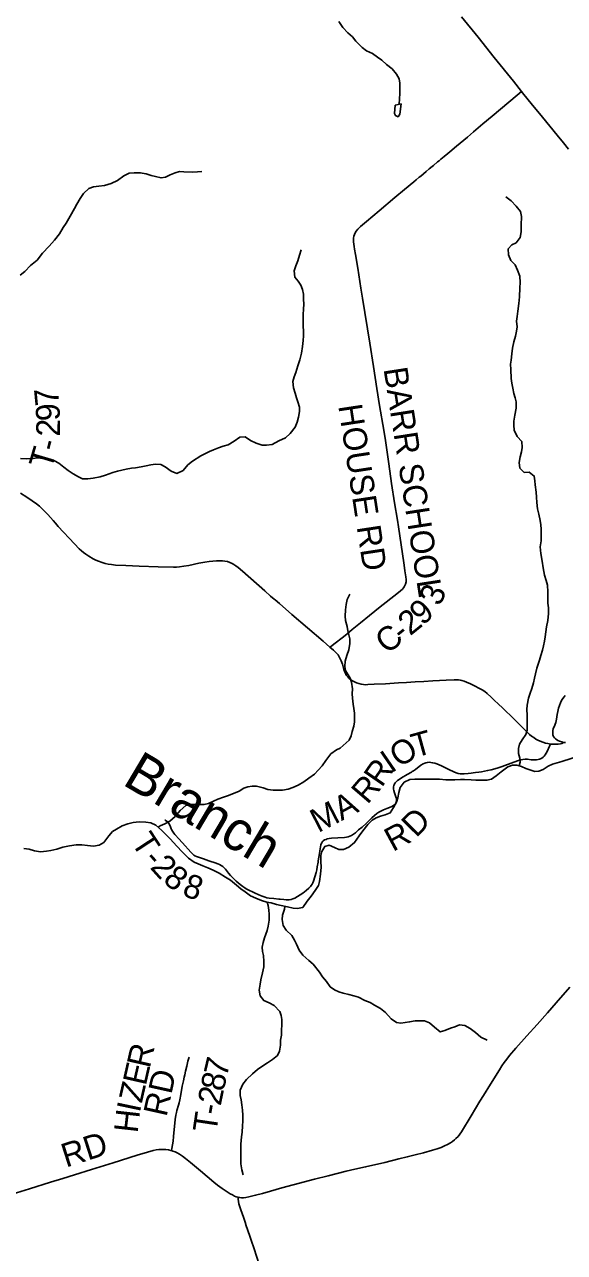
# Model space of a CAD drawing. Extents: x 1451455 to 1749751, y 218250 to 574981.
# Drawn here: x 1534318 to 1541114, y 294037 to 309481 of the extents above; entities that cross this region are included whole.
import ezdxf

# ---------------------------------------------------------------- set-up
doc = ezdxf.new("R2010")
doc.units = 0
for name, color, linetype in [('GM_X_County_Road', 7, 'Continuous'), ('GM_X_County_Road_Text', 7, 'Continuous'), ('GM_X_Minor_Lake', 7, 'Continuous'), ('GM_X_Minor_River', 7, 'Continuous'), ('GM_X_Minor_River_Text', 7, 'Continuous'), ('GM_X_State_Route', 7, 'Continuous'), ('GM_X_Township_Road', 7, 'Continuous'), ('GM_X_Township_Road_Text', 7, 'Continuous')]:
    doc.layers.add(name, color=color, linetype=linetype)

msp = doc.modelspace()

# ---------------------------------------------------------------- linework, layer by layer
at = {"layer": 'GM_X_County_Road'}
for points in [[(1538161, 301650), (1538184, 301667), (1538213, 301689), (1538331, 301782), (1538377, 301819), (1538442, 301874), (1538545, 301955), (1538660, 302047), (1538795, 302156), (1538872, 302218), (1539027, 302338), (1539050, 302357), (1539074, 302379), (1539089, 302397), (1539098, 302410), (1539110, 302433), (1539113, 302442), (1539120, 302471), (1539121, 302504), (1539118, 302530), (1539113, 302566), (1539110, 302582), (1539105, 302614), (1539092, 302712), (1539042, 303049), (1539024, 303163), (1539011, 303247), (1538976, 303464), (1538938, 303707), (1538902, 303957), (1538860, 304249), (1538839, 304379), (1538788, 304690), (1538754, 304903), (1538709, 305182), (1538664, 305474), (1538572, 306040), (1538553, 306164), (1538512, 306416), (1538483, 306588), (1538472, 306656), (1538466, 306691), (1538462, 306721), (1538459, 306750), (1538458, 306776), (1538459, 306796), (1538463, 306818), (1538470, 306841), (1538479, 306862), (1538492, 306884), (1538514, 306909), (1538549, 306943), (1538622, 307005), (1538780, 307138), (1538978, 307305), (1539099, 307405), (1539218, 307503), (1539247, 307528), (1539285, 307560), (1539305, 307576), (1539373, 307632), (1539413, 307665), (1539450, 307696), (1539465, 307709), (1539517, 307753), (1539537, 307769), (1539560, 307787), (1539600, 307820), (1539645, 307858), (1539697, 307902), (1539729, 307930), (1539757, 307953), (1539802, 307991), (1539892, 308067), (1539969, 308133), (1540087, 308233), (1540206, 308331), (1540518, 308593), (1540574, 308640)], [(1534267, 303586), (1534347, 303536), (1534414, 303490), (1534467, 303452), (1534505, 303422), (1534540, 303392), (1534575, 303358), (1534612, 303318), (1534677, 303244), (1534707, 303209), (1534742, 303170), (1534945, 302952), (1535006, 302889), (1535035, 302862), (1535060, 302841), (1535088, 302820), (1535129, 302793), (1535182, 302761), (1535214, 302745), (1535250, 302730), (1535296, 302714), (1535331, 302704), (1535372, 302695), (1535414, 302688), (1535463, 302683), (1535591, 302676), (1535762, 302669), (1536001, 302661), (1536191, 302657), (1536231, 302658), (1536270, 302661), (1536322, 302668), (1536386, 302679), (1536512, 302705), (1536589, 302720), (1536641, 302727), (1536687, 302732), (1536733, 302735), (1536775, 302736), (1536811, 302735), (1536841, 302732), (1536873, 302727), (1536904, 302716), (1536931, 302704), (1536954, 302691), (1536978, 302674), (1537006, 302651), (1537061, 302605), (1537341, 302357), (1537416, 302293), (1537461, 302255), (1537474, 302245), (1537526, 302200), (1537684, 302062), (1538076, 301724), (1538161, 301650)], [(1538161, 301650), (1538208, 301611), (1538237, 301584), (1538252, 301567), (1538265, 301552), (1538279, 301530), (1538293, 301504), (1538305, 301477), (1538319, 301437), (1538337, 301371), (1538349, 301336), (1538362, 301310), (1538368, 301299), (1538386, 301275), (1538405, 301257), (1538423, 301243), (1538445, 301228), (1538471, 301215), (1538498, 301203), (1538526, 301192), (1538557, 301184), (1538586, 301180), (1538609, 301178), (1538639, 301179), (1538717, 301183), (1538861, 301191), (1539024, 301201), (1539126, 301206), (1539234, 301213), (1539345, 301220), (1539456, 301226), (1539627, 301235), (1539728, 301240), (1539780, 301239), (1539803, 301237), (1539822, 301233), (1539850, 301224), (1539880, 301212), (1539931, 301189), (1539984, 301163), (1540045, 301132), (1540079, 301113), (1540112, 301091), (1540140, 301069), (1540190, 301021), (1540204, 301008), (1540216, 300997), (1540223, 300990), (1540231, 300984), (1540286, 300933), (1540335, 300887), (1540480, 300746), (1540642, 300585), (1540675, 300553), (1540700, 300532), (1540727, 300512), (1540754, 300495), (1540780, 300481), (1540810, 300467), (1540844, 300454), (1540875, 300444), (1540907, 300437), (1540938, 300432)], [(1540938, 300432), (1540969, 300430), (1541002, 300430), (1541034, 300432), (1541063, 300436), (1541081, 300440), (1541088, 300442), (1541093, 300445), (1541103, 300453)], [(1537007, 294731), (1537028, 294727), (1537051, 294725), (1537075, 294726), (1537104, 294729), (1537143, 294737), (1537226, 294757), (1537315, 294780), (1537416, 294809), (1537555, 294848), (1537700, 294887), (1537966, 294958), (1538138, 295002), (1538367, 295058), (1538475, 295083), (1538610, 295113), (1538852, 295170), (1539028, 295213), (1539136, 295239), (1539235, 295263), (1539340, 295290), (1539453, 295323), (1539513, 295342), (1539562, 295359), (1539605, 295377), (1539641, 295394), (1539678, 295416), (1539706, 295434), (1539729, 295452), (1539749, 295470), (1539775, 295496), (1539798, 295524), (1539819, 295554), (1539940, 295757), (1540051, 295939), (1540096, 296011), (1540184, 296153), (1540295, 296335), (1540327, 296385), (1540356, 296428), (1540387, 296470), (1540422, 296513), (1540502, 296605), (1540639, 296760), (1540770, 296906), (1540899, 297049), (1541009, 297175), (1541181, 297373)], [(1534163, 294771), (1534379, 294838), (1534645, 294922), (1534802, 294969), (1534946, 295013), (1535159, 295079), (1535432, 295164), (1535735, 295259), (1535864, 295298), (1535936, 295319), (1535974, 295327), (1536007, 295332), (1536036, 295334), (1536065, 295334), (1536097, 295332), (1536129, 295327), (1536158, 295321), (1536168, 295318)], [(1536168, 295318), (1536186, 295313), (1536213, 295302), (1536239, 295290), (1536270, 295272), (1536305, 295248), (1536345, 295219), (1536406, 295170), (1536459, 295126), (1536534, 295062), (1536702, 294921), (1536748, 294883), (1536806, 294840), (1536855, 294807), (1536905, 294776), (1536934, 294760), (1536961, 294747), (1536983, 294738), (1537007, 294731)]]:
    msp.add_lwpolyline(points, dxfattribs=at)
at = {"layer": 'GM_X_Minor_Lake'}
for points in [[(1538982, 308469), (1538976, 308363), (1538989, 308337), (1539019, 308322), (1539040, 308354), (1539058, 308484)], [(1539058, 308484), (1538982, 308469)]]:
    msp.add_lwpolyline(points, dxfattribs=at)
at = {"layer": 'GM_X_Minor_River'}
for points in [[(1538274, 309520), (1538326, 309443), (1538389, 309377), (1538445, 309328), (1538488, 309273), (1538566, 309193), (1538624, 309152), (1538697, 309119), (1538763, 309071), (1538816, 309032), (1538873, 308979), (1538944, 308925), (1538999, 308856), (1539032, 308799), (1539041, 308743), (1539042, 308691), (1539043, 308613), (1539034, 308479)], [(1534262, 306331), (1534321, 306376), (1534395, 306451), (1534475, 306517), (1534546, 306604), (1534626, 306693), (1534694, 306770), (1534756, 306851), (1534804, 306928), (1534843, 306984), (1534893, 307073), (1534947, 307169), (1534976, 307222), (1535019, 307292), (1535062, 307355), (1535126, 307418), (1535185, 307441), (1535255, 307448), (1535325, 307456), (1535408, 307481), (1535487, 307520), (1535568, 307578), (1535635, 307611), (1535697, 307618), (1535774, 307618), (1535848, 307605), (1535913, 307584), (1535967, 307569), (1536037, 307553), (1536094, 307560), (1536152, 307593), (1536215, 307618), (1536267, 307631), (1536324, 307630), (1536432, 307624), (1536494, 307627), (1536550, 307634)], [(1540568, 306875), (1540571, 306959), (1540573, 307065), (1540559, 307128), (1540506, 307199), (1540445, 307264), (1540378, 307314)], [(1540546, 300158), (1540555, 300204), (1540552, 300256), (1540537, 300314), (1540534, 300376), (1540547, 300430), (1540582, 300484), (1540630, 300551), (1540645, 300605), (1540644, 300671), (1540645, 300721), (1540644, 300797), (1540642, 300867), (1540645, 300921), (1540663, 301007), (1540682, 301073), (1540705, 301131), (1540726, 301200), (1540738, 301260), (1540751, 301316), (1540766, 301388), (1540800, 301486), (1540819, 301546), (1540839, 301611), (1540852, 301669), (1540863, 301727), (1540870, 301779), (1540881, 301845), (1540889, 301905), (1540904, 301987), (1540912, 302075), (1540913, 302143), (1540907, 302203), (1540904, 302278), (1540903, 302348), (1540899, 302428), (1540884, 302487), (1540865, 302557), (1540847, 302650), (1540833, 302734), (1540818, 302829), (1540810, 302913), (1540820, 302989), (1540823, 303071), (1540822, 303133), (1540817, 303188), (1540810, 303242), (1540792, 303322), (1540775, 303389), (1540767, 303469), (1540762, 303537), (1540759, 303600), (1540747, 303690), (1540740, 303742), (1540733, 303803), (1540670, 303852), (1540609, 303847), (1540554, 303900), (1540544, 303973), (1540557, 304043), (1540572, 304106), (1540583, 304160), (1540579, 304235), (1540520, 304300), (1540481, 304381), (1540475, 304441), (1540478, 304493), (1540489, 304569), (1540505, 304657), (1540508, 304735), (1540495, 304788), (1540478, 304840), (1540466, 304909), (1540451, 304969), (1540444, 305031), (1540438, 305142), (1540437, 305210), (1540444, 305262), (1540452, 305338), (1540459, 305410), (1540479, 305490), (1540496, 305562), (1540512, 305624), (1540519, 305678), (1540510, 305752), (1540517, 305810), (1540526, 305878), (1540538, 305974), (1540548, 306057), (1540554, 306169), (1540555, 306235), (1540551, 306315), (1540524, 306392), (1540494, 306461), (1540440, 306514), (1540412, 306583), (1540407, 306659), (1540452, 306712), (1540505, 306735), (1540558, 306803), (1540568, 306875)], [(1534266, 304022), (1534346, 304021), (1534428, 304025), (1534483, 304030), (1534551, 304023), (1534603, 304018), (1534693, 303994), (1534748, 303965), (1534813, 303916), (1534867, 303873), (1534932, 303829), (1534996, 303792), (1535049, 303769), (1535115, 303768), (1535180, 303774), (1535268, 303793), (1535335, 303812), (1535430, 303848), (1535490, 303865), (1535599, 303891), (1535664, 303900), (1535716, 303907), (1535784, 303917), (1535851, 303932), (1535909, 303943), (1535966, 303950), (1536034, 303947), (1536089, 303918), (1536162, 303862), (1536236, 303835), (1536313, 303873), (1536375, 303942), (1536434, 303988), (1536537, 304058), (1536588, 304083), (1536647, 304110), (1536697, 304131), (1536760, 304156), (1536818, 304177), (1536883, 304194), (1536958, 304242), (1537027, 304293), (1537094, 304296), (1537163, 304249), (1537235, 304217), (1537308, 304192), (1537362, 304191), (1537435, 304199), (1537518, 304244), (1537601, 304282), (1537662, 304339), (1537724, 304417), (1537749, 304482), (1537766, 304542), (1537778, 304614), (1537777, 304668), (1537758, 304735), (1537743, 304785), (1537726, 304844), (1537705, 304914), (1537697, 304993), (1537712, 305051), (1537731, 305104), (1537757, 305188), (1537782, 305266), (1537804, 305350), (1537818, 305434), (1537825, 305506), (1537830, 305566), (1537829, 305624), (1537827, 305688), (1537826, 305748), (1537825, 305829), (1537829, 305905), (1537832, 305961), (1537831, 306031), (1537830, 306091), (1537818, 306148), (1537795, 306202), (1537763, 306255), (1537722, 306306), (1537714, 306382), (1537733, 306446), (1537756, 306508), (1537778, 306580), (1537799, 306648)], [(1536001, 299385), (1536025, 299405), (1536086, 299429), (1536145, 299460), (1536216, 299521), (1536278, 299596), (1536347, 299659), (1536400, 299672), (1536456, 299671), (1536508, 299672), (1536580, 299673), (1536635, 299684), (1536695, 299715), (1536750, 299740), (1536821, 299762), (1536871, 299782), (1536948, 299808), (1537021, 299841), (1537078, 299876), (1537128, 299895), (1537183, 299902), (1537237, 299901), (1537321, 299881), (1537380, 299858), (1537446, 299851), (1537501, 299852), (1537565, 299851), (1537635, 299863), (1537696, 299884), (1537761, 299915), (1537832, 299958), (1537895, 300001), (1537968, 300054), (1538015, 300105), (1538064, 300156), (1538112, 300225), (1538173, 300308), (1538243, 300359), (1538293, 300380), (1538404, 300482), (1538429, 300534), (1538442, 300590), (1538463, 300656), (1538472, 300710), (1538470, 300822), (1538465, 300880), (1538456, 300932), (1538446, 301007), (1538441, 301063), (1538448, 301127), (1538432, 301209), (1538415, 301260), (1538360, 301355), (1538351, 301409), (1538355, 301473), (1538376, 301545), (1538402, 301617), (1538413, 301697), (1538412, 301757), (1538388, 301856), (1538377, 301912), (1538357, 301985), (1538352, 302039), (1538357, 302121), (1538365, 302185), (1538380, 302251), (1538411, 302318)], [(1541318, 300287), (1541082, 300214)], [(1535846, 299448), (1535906, 299439), (1535971, 299412), (1536040, 299350), (1536091, 299297), (1536151, 299240), (1536235, 299148), (1536302, 299075), (1536382, 298995), (1536452, 298948), (1536503, 298925), (1536561, 298901), (1536627, 298874), (1536691, 298847), (1536768, 298807), (1536849, 298756), (1536911, 298719), (1536986, 298655), (1537039, 298612), (1537096, 298571), (1537162, 298523), (1537231, 298492), (1537299, 298463), (1537369, 298443), (1537421, 298434), (1537488, 298415), (1537548, 298402), (1537628, 298386), (1537698, 298369), (1537750, 298364), (1537819, 298375), (1537874, 298454), (1537928, 298519), (1537977, 298590), (1538017, 298652), (1538032, 298704), (1538044, 298794), (1538051, 298884), (1538047, 298954), (1538048, 299030), (1538061, 299082), (1538096, 299141), (1538151, 299158), (1538219, 299131), (1538274, 299106), (1538333, 299107), (1538399, 299136), (1538473, 299192), (1538530, 299279), (1538576, 299341), (1538639, 299418), (1538693, 299475), (1538743, 299502), (1538800, 299525), (1538859, 299540), (1538921, 299567), (1538963, 299634), (1539002, 299702), (1539017, 299755), (1539029, 299821), (1539048, 299887), (1539097, 299954), (1539168, 299987), (1539230, 299992), (1539299, 299991), (1539351, 299990), (1539419, 299992), (1539477, 299991), (1539543, 299988), (1539621, 299981), (1539682, 299981), (1539736, 299982), (1539804, 299985), (1539858, 299986), (1539938, 299981), (1540000, 299977), (1540059, 299978), (1540139, 299977), (1540197, 299990), (1540254, 300033), (1540317, 300082), (1540401, 300144), (1540462, 300165), (1540514, 300168), (1540574, 300149), (1540627, 300126), (1540679, 300107), (1540743, 300086), (1540793, 300089), (1540846, 300112), (1540911, 300153), (1540963, 300180), (1541022, 300195), (1541082, 300214)], [(1534307, 299118), (1534377, 299109), (1534445, 299089), (1534520, 299076), (1534595, 299085), (1534651, 299094), (1534724, 299110), (1534798, 299135), (1534885, 299153), (1534968, 299166), (1535038, 299166), (1535110, 299155), (1535186, 299148), (1535258, 299160), (1535315, 299195), (1535379, 299276), (1535424, 299330), (1535475, 299363), (1535548, 299403), (1535619, 299428), (1535687, 299445), (1535762, 299452), (1535846, 299448)], [(1537373, 298443), (1537384, 298401), (1537395, 298343), (1537396, 298293), (1537396, 298218), (1537385, 298140), (1537370, 298085), (1537338, 297995), (1537321, 297935), (1537309, 297877), (1537314, 297823), (1537325, 297771), (1537330, 297695), (1537329, 297628), (1537313, 297555), (1537291, 297465), (1537286, 297413), (1537273, 297337), (1537285, 297264), (1537329, 297207), (1537396, 297176), (1537462, 297143), (1537530, 297069), (1537548, 297019), (1537555, 296967), (1537555, 296907), (1537554, 296824), (1537551, 296770), (1537541, 296706), (1537538, 296644), (1537529, 296570), (1537504, 296513), (1537438, 296462), (1537375, 296423), (1537319, 296386), (1537251, 296337), (1537186, 296282), (1537111, 296211), (1537065, 296154), (1537032, 296078), (1537032, 296010), (1537043, 295958), (1537054, 295895), (1537061, 295827), (1537064, 295763), (1537066, 295689), (1537063, 295629), (1537056, 295550), (1537048, 295492), (1537041, 295398), (1537039, 295340), (1537040, 295270), (1537039, 295214), (1537042, 295150), (1537054, 295077), (1537069, 295015)], [(1537596, 298393), (1537592, 298355), (1537564, 298279), (1537559, 298223), (1537574, 298151), (1537613, 298090), (1537681, 298025), (1537718, 297966), (1537742, 297915), (1537774, 297841), (1537823, 297778), (1537898, 297710), (1537951, 297663), (1538029, 297561), (1538070, 297502), (1538121, 297443), (1538164, 297378), (1538220, 297341), (1538273, 297314), (1538329, 297299), (1538401, 297282), (1538465, 297264), (1538521, 297247), (1538602, 297206), (1538668, 297180), (1538722, 297149), (1538799, 297104), (1538862, 297057), (1538931, 296975), (1538998, 296928), (1539056, 296919), (1539165, 296937), (1539233, 296949), (1539285, 296952), (1539354, 296949), (1539415, 296924), (1539480, 296869), (1539551, 296811), (1539610, 296828), (1539679, 296857), (1539733, 296876), (1539794, 296899), (1539860, 296892), (1539927, 296854), (1539993, 296803), (1540060, 296743), (1540141, 296708)]]:
    msp.add_lwpolyline(points, dxfattribs=at)
at = {"layer": 'GM_X_State_Route'}
for points in [[(1541166, 307915), (1541102, 307994), (1541023, 308090), (1540837, 308316), (1540696, 308488), (1540604, 308603), (1540574, 308640), (1540471, 308770), (1540230, 309069), (1540027, 309322), (1539818, 309579)], [(1541129, 300450), (1541103, 300453), (1541081, 300459), (1541053, 300468), (1541030, 300478), (1541013, 300488), (1541001, 300497), (1540988, 300510), (1540977, 300525), (1540973, 300534), (1540969, 300548), (1540966, 300566), (1540967, 300582), (1540969, 300601), (1540974, 300622), (1540982, 300644), (1540988, 300658), (1540998, 300683), (1541005, 300701), (1541010, 300724), (1541014, 300743), (1541022, 300802), (1541030, 300843), (1541040, 300881), (1541052, 300918), (1541065, 300951), (1541078, 300978), (1541094, 301006), (1541109, 301027), (1541123, 301044)]]:
    msp.add_lwpolyline(points, dxfattribs=at)
at = {"layer": 'GM_X_Township_Road'}
for points in [[(1536211, 299294), (1536219, 299284), (1536255, 299245), (1536306, 299190), (1536410, 299072), (1536431, 299051), (1536449, 299036), (1536462, 299027), (1536483, 299017), (1536507, 299007), (1536571, 298986), (1536638, 298963), (1536651, 298959), (1536719, 298938), (1536750, 298927), (1536774, 298916), (1536794, 298904), (1536812, 298890), (1536829, 298875), (1536847, 298856), (1536887, 298808), (1536912, 298778), (1536928, 298761), (1536944, 298745), (1536982, 298709), (1537034, 298664), (1537065, 298640), (1537090, 298623), (1537109, 298611), (1537124, 298604), (1537213, 298562), (1537266, 298537), (1537308, 298519), (1537345, 298505), (1537367, 298499), (1537396, 298494), (1537455, 298487), (1537517, 298482), (1537536, 298481), (1537582, 298475), (1537611, 298471), (1537631, 298471), (1537650, 298473), (1537673, 298477), (1537695, 298484), (1537719, 298494), (1537754, 298513), (1537787, 298533), (1537819, 298556), (1537863, 298591), (1537897, 298621), (1537916, 298640), (1537927, 298654), (1537938, 298670), (1537947, 298688), (1537954, 298706), (1537988, 298816), (1537996, 298848), (1538003, 298886), (1538012, 298948), (1538014, 298961), (1538022, 299009), (1538031, 299054), (1538037, 299089), (1538044, 299138), (1538049, 299163), (1538053, 299176), (1538061, 299191), (1538070, 299204), (1538079, 299213), (1538095, 299225), (1538113, 299233), (1538128, 299239), (1538151, 299243), (1538180, 299247), (1538262, 299252), (1538344, 299257), (1538370, 299260), (1538392, 299265), (1538414, 299273), (1538432, 299282), (1538460, 299299), (1538483, 299317), (1538523, 299351), (1538566, 299386), (1538617, 299432), (1538638, 299453), (1538689, 299504), (1538723, 299535), (1538754, 299559), (1538779, 299575), (1538802, 299588), (1538837, 299606), (1538879, 299623), (1538931, 299644), (1538949, 299652), (1538966, 299663), (1538983, 299678), (1538990, 299689), (1538995, 299701), (1539000, 299726), (1538999, 299746), (1538993, 299768), (1538976, 299818), (1538967, 299846), (1538964, 299866), (1538963, 299882), (1538964, 299895), (1538967, 299911), (1538970, 299920), (1538976, 299932), (1538985, 299945), (1538996, 299957), (1539014, 299972), (1539035, 299987), (1539065, 300007), (1539133, 300047), (1539187, 300079), (1539198, 300086), (1539215, 300096), (1539239, 300113), (1539308, 300164), (1539335, 300182), (1539356, 300192), (1539368, 300196), (1539390, 300201), (1539413, 300202), (1539432, 300201), (1539455, 300197), (1539484, 300190), (1539509, 300182), (1539566, 300156), (1539660, 300111), (1539720, 300084), (1539753, 300070), (1539778, 300063), (1539801, 300059), (1539824, 300057), (1539853, 300057), (1539902, 300061), (1539941, 300066), (1539967, 300070), (1539993, 300073), (1540038, 300078), (1540069, 300082), (1540146, 300097), (1540193, 300108), (1540266, 300129), (1540331, 300151), (1540476, 300205), (1540535, 300225), (1540566, 300234), (1540592, 300238), (1540618, 300240), (1540651, 300240), (1540697, 300235), (1540733, 300233), (1540759, 300233), (1540782, 300237), (1540801, 300242), (1540813, 300246), (1540830, 300256), (1540846, 300268), (1540860, 300281), (1540872, 300296), (1540885, 300315), (1540898, 300339), (1540926, 300404), (1540938, 300432)], [(1536085, 299476), (1536088, 299474), (1536105, 299463), (1536121, 299452), (1536130, 299442), (1536136, 299434), (1536143, 299420), (1536154, 299389), (1536162, 299367), (1536168, 299356), (1536179, 299336), (1536196, 299312), (1536211, 299294)], [(1536328, 296242), (1536334, 296270), (1536345, 296318), (1536360, 296382), (1536375, 296442), (1536389, 296493)], [(1536168, 295318), (1536172, 295343), (1536188, 295437), (1536195, 295495), (1536199, 295541), (1536208, 295662), (1536213, 295710), (1536222, 295762), (1536230, 295797), (1536237, 295823), (1536256, 295889), (1536264, 295917), (1536272, 295955), (1536285, 296023), (1536304, 296129), (1536317, 296197), (1536328, 296242)], [(1537416, 293456), (1537407, 293481), (1537391, 293531), (1537375, 293577), (1537361, 293618), (1537328, 293717), (1537307, 293779), (1537278, 293866), (1537263, 293910), (1537245, 293966), (1537199, 294106), (1537179, 294165), (1537157, 294230), (1537124, 294326), (1537109, 294373), (1537095, 294417), (1537074, 294482), (1537042, 294572), (1537017, 294650), (1537011, 294679), (1537007, 294708), (1537007, 294731)]]:
    msp.add_lwpolyline(points, dxfattribs=at)

# ---------------------------------------------------------------- texts
at = {"layer": 'GM_X_County_Road_Text'}
for s, rotation, p in [('BARR SCHOOL', 278.8353, (1538836, 305151)), ('HOUSE RD', 278.6737, (1538266, 304686)), ('3', 67.8003, (1539551, 302156)), ('9', 41.8902, (1539329, 301913)), ('2', 38.9287, (1539172, 301786)), ('C', 38.7948, (1538883, 301553)), ('-', 38.8143, (1539075, 301708)), ('RD', 17.819, (1534839, 295103))]:
    msp.add_text(s, height=300, rotation=rotation, dxfattribs=at).set_placement(p)
at = {"layer": 'GM_X_Minor_River_Text'}
for s, height, rotation, p in [('Middle', 500, 36.9775, (1533529, 309238)), ('Branch', 499.8, 329.3421, (1535535, 299930))]:
    msp.add_text(s, height=height, rotation=rotation, dxfattribs=at).set_placement(p)
at = {"layer": 'GM_X_Township_Road_Text'}
for s, rotation, p in [('7', 95.6081, (1534756, 304702)), ('9', 92.693, (1534766, 304501)), ('2', 89.4718, (1534764, 304298)), ('T', 73.3508, (1534655, 303873)), ('-', 75.4522, (1534723, 304100)), ('T', 15.4318, (1539235, 300259)), ('O', 32.5064, (1539034, 300127)), ('I', 34.5345, (1538934, 300059)), ('R', 55.3494, (1538815, 299876)), ('R', 49.5014, (1538634, 299663)), ('A', 28.1243, (1538307, 299462)), ('M', 27.4078, (1538014, 299310)), ('D', 45.0811, (1539246, 299245)), ('T', 303.1968, (1535653, 299195)), ('R', 28.3885, (1538954, 299072)), ('-', 311.4601, (1535804, 298970)), ('2', 311.9401, (1535888, 298876)), ('8', 320.6668, (1536047, 298704)), ('8', 340.5793, (1536289, 298531)), ('R', 77.1941, (1535894, 296344)), ('E', 77.1931, (1535844, 296125)), ('7', 76.7046, (1536862, 296231)), ('RD', 77.5685, (1536104, 295734)), ('8', 77.8465, (1536823, 296052)), ('Z', 77.1934, (1535794, 295906)), ('2', 78.1762, (1536786, 295872)), ('I', 78.1244, (1535769, 295787)), ('H', 83.5753, (1535741, 295532)), ('T', 81.5568, (1536731, 295533)), ('-', 79.7587, (1536764, 295753))]:
    msp.add_text(s, height=300, rotation=rotation, dxfattribs=at).set_placement(p)

doc.saveas('drawing.dxf')
